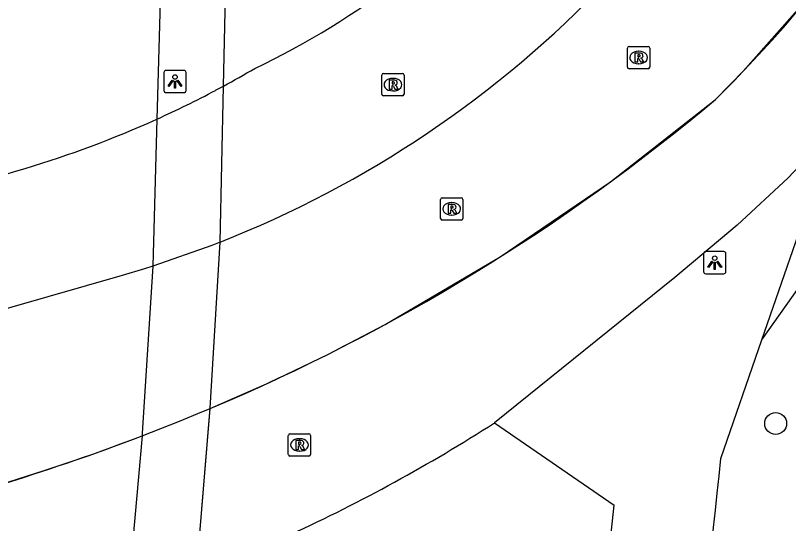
# Model space of a CAD drawing. Extents: x 155018 to 156648, y 383980 to 385733.
# Drawn here: x 156059.1 to 156093.8, y 384797.24 to 384820.03 of the extents above; entities that cross this region are included whole.
import ezdxf

# ---------------------------------------------------------------- set-up
doc = ezdxf.new("R2010")
doc.units = 0
for name, color, linetype in [('IMGEO_Boom', 7, 'Continuous'), ('IMGEO_Dek', 7, 'Continuous'), ('IMGEO_Groenvoorziening', 7, 'Continuous'), ('IMGEO_Lichtpunt', 7, 'Continuous'), ('IMGEO_Lijnafwatering', 7, 'Continuous'), ('IMGEO_OVBaan_gesloten', 7, 'Continuous'), ('IMGEO_Parkeervlak_open', 7, 'Continuous'), ('IMGEO_Rijbaan_lokaal_gesloten', 7, 'Continuous'), ('IMGEO_Rijbaan_regionaal_gesloten', 7, 'Continuous'), ('IMGEO_Rioolput', 7, 'Continuous'), ('IMGEO_Voetpad_gesloten', 7, 'Continuous')]:
    doc.layers.add(name, color=color, linetype=linetype)

msp = doc.modelspace()

# ---------------------------------------------------------------- linework, layer by layer
at = {"layer": 'IMGEO_Boom'}
msp.add_circle((156093.224, 384801.728), 0.489, dxfattribs=at)
at = {"layer": 'IMGEO_Dek'}
msp.add_lwpolyline([(156067.224, 384794.984), (156067.846, 384802.416), (156068.284, 384809.862), (156068.443, 384816.866), (156068.58, 384822.935), (156068.524, 384823.651), (156068.338, 384823.651), (156068.379, 384824.25), (156069.56, 384825.368), (156070.172, 384826.132), (156070.721, 384826.999), (156071.299, 384828.222), (156071.769, 384829.757), (156071.95, 384831.185), (156071.927, 384832.55), (156071.684, 384834), (156071.31, 384835.189), (156070.749, 384836.379), (156070.006, 384837.516), (156069.572, 384844.781), (156069.485, 384845.924), (156068.116, 384859.746), (156067.041, 384867.895)], dxfattribs=at)
at = {"layer": 'IMGEO_Groenvoorziening'}
for points in [[(156092.608, 384805.486), (156104.34, 384822.039), (156109.681, 384825.736), (156116.935, 384848.113), (156123.571, 384846.858), (156128.811, 384836.516), (156139.541, 384820.551), (156144.509, 384812.164), (156161.399, 384786.097), (156159.902, 384780.041), (156181.763, 384744.983), (156194.882, 384713.157), (156193.62, 384706.064), (156154.765, 384714.834), (156144.099, 384710.771), (156128.027, 384711.937), (156112.137, 384703.172), (156102.819, 384701.872), (156086.197, 384689.897), (156080.587, 384681.206), (156070.694, 384667.747), (156063.784, 384665.047)], [(156092.608, 384805.486), (156095.909, 384815)], [(156090.76, 384800.161), (156092.608, 384805.486)], [(156080.605, 384801.755), (156085.969, 384798.061)]]:
    msp.add_lwpolyline(points, dxfattribs=at)
for centre, radius, start, end in [((155750.952, 384833.65), 341.454, 350.18255, 354.37148), ((155764.34, 384831.717), 323.385, 347.63777, 354.02619)]:
    msp.add_arc(centre, radius, start, end, dxfattribs=at)
at = {"layer": 'IMGEO_Lichtpunt'}
for p, q in [((156065.762, 384817.472), (156065.762, 384816.665)), ((156065.762, 384817.472), (156065.762, 384816.665)), ((156066.664, 384817.567), (156065.856, 384817.567)), ((156066.664, 384817.567), (156065.856, 384817.567)), ((156066.758, 384816.665), (156066.758, 384817.472)), ((156066.758, 384816.665), (156066.758, 384817.472)), ((156065.856, 384816.571), (156066.664, 384816.571)), ((156065.856, 384816.571), (156066.664, 384816.571)), ((156089.991, 384809.346), (156089.991, 384808.539)), ((156089.991, 384809.346), (156089.991, 384808.539)), ((156090.893, 384809.441), (156090.085, 384809.441)), ((156090.893, 384809.441), (156090.085, 384809.441)), ((156090.987, 384808.539), (156090.987, 384809.346)), ((156090.987, 384808.539), (156090.987, 384809.346)), ((156090.085, 384808.445), (156090.893, 384808.445)), ((156090.085, 384808.445), (156090.893, 384808.445))]:
    msp.add_line(p, q, dxfattribs=at)
for points in [[(156066.136, 384817.136), (156066.175, 384817.108), (156065.987, 384816.846), (156065.949, 384816.873), (156066.136, 384817.136)], [(156066.238, 384817.088), (156066.285, 384817.088), (156066.285, 384816.766), (156066.238, 384816.766), (156066.238, 384817.088)], [(156066.348, 384817.108), (156066.386, 384817.135), (156066.573, 384816.873), (156066.534, 384816.845), (156066.348, 384817.108)], [(156090.365, 384809.01), (156090.404, 384808.982), (156090.216, 384808.72), (156090.178, 384808.747), (156090.365, 384809.01)], [(156090.467, 384808.962), (156090.514, 384808.962), (156090.514, 384808.64), (156090.467, 384808.64), (156090.467, 384808.962)], [(156090.577, 384808.982), (156090.615, 384809.009), (156090.802, 384808.747), (156090.763, 384808.719), (156090.577, 384808.982)]]:
    msp.add_lwpolyline(points, dxfattribs=at)
for centre in [(156066.261, 384817.27), (156090.49, 384809.144)]:
    msp.add_circle(centre, 0.0994, dxfattribs=at)
for centre, start, end in [((156065.856, 384817.472), 90, 180), ((156065.856, 384817.472), 90, 180), ((156066.664, 384817.472), 0, 90), ((156066.664, 384817.472), 0, 90), ((156065.856, 384816.665), 180, 270), ((156065.856, 384816.665), 180, 270), ((156066.664, 384816.665), 270, 0), ((156066.664, 384816.665), 270, 360), ((156090.085, 384809.346), 90, 180), ((156090.085, 384809.346), 90, 180), ((156090.893, 384809.346), 0, 90), ((156090.893, 384809.346), 0, 90), ((156090.085, 384808.539), 180, 270), ((156090.085, 384808.539), 180, 270), ((156090.893, 384808.539), 270, 0), ((156090.893, 384808.539), 270, 360)]:
    msp.add_arc(centre, 0.0946, start, end, dxfattribs=at)
at = {"layer": 'IMGEO_Lijnafwatering'}
for points in [[(156091.767, 384817.526), (156095.025, 384821.231), (156097.953, 384825.202), (156100.531, 384829.408), (156102.739, 384833.821)], [(156075.694, 384806.17), (156080.859, 384809.199), (156085.808, 384812.569), (156090.519, 384816.264), (156090.939, 384816.681), (156091.355, 384817.101), (156091.767, 384817.526)], [(156057.462, 384798.697), (156057.582, 384798.732), (156057.999, 384798.856), (156058.185, 384798.912), (156058.37, 384798.969), (156060.394, 384799.611), (156062.404, 384800.297), (156064.398, 384801.026), (156064.591, 384801.099), (156064.784, 384801.173), (156066.47, 384801.835), (156067.467, 384802.243), (156067.656, 384802.322), (156067.845, 384802.401), (156070.502, 384803.572), (156073.119, 384804.828), (156075.694, 384806.17)]]:
    msp.add_lwpolyline(points, dxfattribs=at)
at = {"layer": 'IMGEO_OVBaan_gesloten'}
msp.add_lwpolyline([(156065.37, 384836.246), (156065.633, 384822.788), (156065.644, 384822.251), (156065.453, 384815.385), (156065.269, 384808.785), (156064.795, 384801.295), (156064.784, 384801.173), (156064.132, 384793.82), (156064.096, 384793.461), (156063.458, 384787.739)], dxfattribs=at)
at = {"layer": 'IMGEO_Parkeervlak_open'}
for points in [[(156068.081, 384816.673), (156068.262, 384816.769), (156068.443, 384816.866)], [(156065.052, 384815.205), (156065.453, 384815.385)], [(156058.047, 384812.749), (156058.775, 384812.948), (156058.97, 384813.004), (156059.165, 384813.06)]]:
    msp.add_lwpolyline(points, dxfattribs=at)
for centre, radius, start, end in [((156052.77, 384853.04), 39.29, 295.7531, 318.3806), ((156045.626, 384859.085), 47.99, 298.3886, 300.3035), ((156046.513, 384857.355), 46.046, 294.2886, 297.9309), ((156045.936, 384858.519), 47.345, 286.2258, 293.8138)]:
    msp.add_arc(centre, radius, start, end, dxfattribs=at)
at = {"layer": 'IMGEO_Rijbaan_lokaal_gesloten'}
msp.add_lwpolyline([(156068.284, 384809.862), (156067.912, 384809.717), (156065.269, 384808.785), (156064.887, 384808.664), (156063.897, 384808.367), (156058.935, 384806.944), (156058.583, 384806.848), (156057.751, 384806.631), (156053.888, 384805.621), (156053.52, 384805.529)], dxfattribs=at)
msp.add_arc((156050.38, 384855.228), 48.771, 291.5376, 316.3298, dxfattribs=at)
at = {"layer": 'IMGEO_Rijbaan_regionaal_gesloten'}
for points in [[(156095.909, 384815), (156093.781, 384812.744), (156091.492, 384810.628), (156088.705, 384808.271), (156080.605, 384801.755)], [(156064.398, 384801.026), (156064.784, 384801.173), (156066.47, 384801.835), (156067.467, 384802.243), (156067.845, 384802.401)]]:
    msp.add_lwpolyline(points, dxfattribs=at)
for centre, radius, start, end in [((156050.236, 384857.333), 57.527, 314.44675, 343.71161), ((156033.348, 384884.298), 88.866, 292.84216, 310.0415), ((156039.616, 384865.855), 76.085, 294.74432, 302.59685), ((156029.525, 384893.36), 98.7, 286.99271, 290.69076)]:
    msp.add_arc(centre, radius, start, end, dxfattribs=at)
at = {"layer": 'IMGEO_Rioolput'}
for p, q in [((156086.573, 384817.718), (156086.573, 384818.57)), ((156086.648, 384818.644), (156087.5, 384818.644)), ((156087.574, 384818.57), (156087.574, 384817.718)), ((156087.061, 384818.424), (156087.086, 384818.424)), ((156087.084, 384817.864), (156087.059, 384817.864)), ((156075.62, 384817.428), (156076.472, 384817.428)), ((156087.5, 384817.644), (156086.648, 384817.644)), ((156075.545, 384816.502), (156075.545, 384817.354)), ((156076.033, 384817.208), (156076.058, 384817.208)), ((156076.546, 384817.354), (156076.546, 384816.502)), ((156076.472, 384816.428), (156075.62, 384816.428)), ((156076.056, 384816.648), (156076.031, 384816.648)), ((156078.181, 384810.93), (156078.181, 384811.782)), ((156078.256, 384811.856), (156079.108, 384811.856)), ((156078.669, 384811.636), (156078.694, 384811.636)), ((156079.182, 384811.782), (156079.182, 384810.93)), ((156079.108, 384810.856), (156078.256, 384810.856)), ((156078.692, 384811.076), (156078.667, 384811.076)), ((156071.349, 384800.34), (156071.349, 384801.192)), ((156071.424, 384801.266), (156072.276, 384801.266)), ((156072.35, 384801.192), (156072.35, 384800.34)), ((156071.837, 384801.046), (156071.862, 384801.046)), ((156071.86, 384800.486), (156071.835, 384800.486)), ((156072.276, 384800.266), (156071.424, 384800.266))]:
    msp.add_line(p, q, dxfattribs=at)
for points in [[(156086.573, 384817.718), (156086.573, 384818.57)], [(156086.648, 384818.644), (156087.5, 384818.644)], [(156087.574, 384818.57), (156087.574, 384817.718)], [(156087.162, 384818.342), (156086.91, 384818.344), (156086.91, 384817.944)], [(156087.088, 384818.263), (156087.034, 384818.263), (156087.034, 384818.182)], [(156087.034, 384818.182), (156087.086, 384818.182)], [(156086.91, 384817.944), (156087.034, 384817.944), (156087.034, 384818.106), (156087.045, 384818.106)], [(156087.092, 384818.077), (156087.163, 384817.944), (156087.303, 384817.944), (156087.238, 384818.07)], [(156075.62, 384817.428), (156076.472, 384817.428)], [(156087.5, 384817.644), (156086.648, 384817.644)], [(156075.545, 384816.502), (156075.545, 384817.354)], [(156076.134, 384817.126), (156075.882, 384817.128), (156075.882, 384816.728)], [(156076.546, 384817.354), (156076.546, 384816.502)], [(156075.882, 384816.728), (156076.006, 384816.728), (156076.006, 384816.89), (156076.017, 384816.89)], [(156076.06, 384817.047), (156076.006, 384817.047), (156076.006, 384816.966)], [(156076.006, 384816.966), (156076.058, 384816.966)], [(156076.064, 384816.861), (156076.135, 384816.728), (156076.275, 384816.728), (156076.21, 384816.854)], [(156076.472, 384816.428), (156075.62, 384816.428)], [(156078.181, 384810.93), (156078.181, 384811.782)], [(156078.256, 384811.856), (156079.108, 384811.856)], [(156078.77, 384811.554), (156078.518, 384811.556), (156078.518, 384811.156)], [(156079.182, 384811.782), (156079.182, 384810.93)], [(156078.518, 384811.156), (156078.642, 384811.156), (156078.642, 384811.318), (156078.653, 384811.318)], [(156078.696, 384811.475), (156078.642, 384811.475), (156078.642, 384811.394)], [(156078.642, 384811.394), (156078.694, 384811.394)], [(156078.7, 384811.289), (156078.771, 384811.156), (156078.911, 384811.156), (156078.846, 384811.282)], [(156079.108, 384810.856), (156078.256, 384810.856)], [(156071.349, 384800.34), (156071.349, 384801.192)], [(156071.424, 384801.266), (156072.276, 384801.266)], [(156072.35, 384801.192), (156072.35, 384800.34)], [(156071.938, 384800.964), (156071.686, 384800.966), (156071.686, 384800.566)], [(156071.864, 384800.885), (156071.81, 384800.885), (156071.81, 384800.804)], [(156071.81, 384800.804), (156071.862, 384800.804)], [(156071.686, 384800.566), (156071.81, 384800.566), (156071.81, 384800.728), (156071.821, 384800.728)], [(156071.868, 384800.699), (156071.939, 384800.566), (156072.079, 384800.566), (156072.014, 384800.692)], [(156072.276, 384800.266), (156071.424, 384800.266)]]:
    msp.add_lwpolyline(points, dxfattribs=at)
for centre, radius, start, end in [((156086.65, 384818.568), 0.0765, 91.552, 178.448), ((156086.65, 384818.568), 0.0765, 91.552, 178.448), ((156087.498, 384818.568), 0.0765, 1.552, 88.448), ((156087.498, 384818.568), 0.0765, 1.552, 88.448), ((156087.07, 384818.371), 0.19, 274.7715, 282.9687), ((156087.094, 384818.167), 0.0964, 77.0061, 93.1865), ((156087.108, 384818.224), 0.0378, 276.6634, 79.6772), ((156087.161, 384818.232), 0.109, 350.3612, 89.416), ((156087.159, 384818.232), 0.112, 277.5842, 350.9817), ((156087.044, 384818.053), 0.0533, 26.0293, 88.6989), ((156087.143, 384818.017), 0.108, 29.5134, 73.7905), ((156075.622, 384817.352), 0.0765, 91.552, 178.448), ((156075.622, 384817.352), 0.0765, 91.552, 178.448), ((156076.47, 384817.352), 0.0765, 1.552, 88.448), ((156076.47, 384817.352), 0.0765, 1.552, 88.448), ((156086.65, 384817.72), 0.0765, 181.552, 268.448), ((156086.65, 384817.72), 0.0765, 181.552, 268.448), ((156087.498, 384817.72), 0.0765, 271.552, 358.448), ((156087.498, 384817.72), 0.0765, 271.552, 358.448), ((156076.133, 384817.016), 0.109, 350.3612, 89.416), ((156076.016, 384816.837), 0.0533, 26.0293, 88.6989), ((156076.042, 384817.155), 0.19, 274.7715, 282.9687), ((156076.066, 384816.951), 0.0964, 77.0061, 93.1865), ((156076.08, 384817.008), 0.0378, 276.6634, 79.6772), ((156076.131, 384817.016), 0.112, 277.5842, 350.9817), ((156076.115, 384816.801), 0.108, 29.5134, 73.7905), ((156075.622, 384816.504), 0.0765, 181.552, 268.448), ((156075.622, 384816.504), 0.0765, 181.552, 268.448), ((156076.47, 384816.504), 0.0765, 271.552, 358.448), ((156076.47, 384816.504), 0.0765, 271.552, 358.448), ((156078.258, 384811.78), 0.0765, 91.552, 178.448), ((156078.258, 384811.78), 0.0765, 91.552, 178.448), ((156078.769, 384811.444), 0.109, 350.3612, 89.416), ((156079.106, 384811.78), 0.0765, 1.552, 88.448), ((156079.106, 384811.78), 0.0765, 1.552, 88.448), ((156078.652, 384811.265), 0.0533, 26.0293, 88.6989), ((156078.678, 384811.583), 0.19, 274.7715, 282.9687), ((156078.702, 384811.379), 0.0964, 77.0061, 93.1865), ((156078.716, 384811.436), 0.0378, 276.6634, 79.6772), ((156078.767, 384811.444), 0.112, 277.5842, 350.9817), ((156078.751, 384811.229), 0.108, 29.5134, 73.7905), ((156078.258, 384810.932), 0.0765, 181.552, 268.448), ((156078.258, 384810.932), 0.0765, 181.552, 268.448), ((156079.106, 384810.932), 0.0765, 271.552, 358.448), ((156079.106, 384810.932), 0.0765, 271.552, 358.448), ((156071.426, 384801.19), 0.0765, 91.552, 178.448), ((156071.426, 384801.19), 0.0765, 91.552, 178.448), ((156072.274, 384801.19), 0.0765, 1.552, 88.448), ((156072.274, 384801.19), 0.0765, 1.552, 88.448), ((156071.846, 384800.993), 0.19, 274.7715, 282.9687), ((156071.87, 384800.789), 0.0964, 77.0061, 93.1865), ((156071.884, 384800.846), 0.0378, 276.6634, 79.6772), ((156071.937, 384800.854), 0.109, 350.3612, 89.416), ((156071.935, 384800.854), 0.112, 277.5842, 350.9817), ((156071.82, 384800.675), 0.0533, 26.0293, 88.6989), ((156071.919, 384800.639), 0.108, 29.5134, 73.7905), ((156071.426, 384800.342), 0.0765, 181.552, 268.448), ((156071.426, 384800.342), 0.0765, 181.552, 268.448), ((156072.274, 384800.342), 0.0765, 271.552, 358.448), ((156072.274, 384800.342), 0.0765, 271.552, 358.448)]:
    msp.add_arc(centre, radius, start, end, dxfattribs=at)
for centre, major_axis, ratio, start_param, end_param in [((156087.06, 384818.144), (-0.387, 0.002), 0.722429, 4.712389, 7.853982), ((156087.085, 384818.144), (-0.39, 0.002), 0.717154, 1.570796, 4.712389), ((156076.032, 384816.928), (-0.387, 0.002), 0.722429, 4.712389, 7.853982), ((156076.057, 384816.928), (-0.39, 0.002), 0.717154, 1.570796, 4.712389), ((156078.668, 384811.356), (-0.387, 0.002), 0.722429, 4.712389, 7.853982), ((156078.693, 384811.356), (-0.39, 0.002), 0.717154, 1.570796, 4.712389), ((156071.836, 384800.766), (-0.387, 0.002), 0.722429, 4.712389, 7.853982), ((156071.861, 384800.766), (-0.39, 0.002), 0.717154, 1.570796, 4.712389)]:
    msp.add_ellipse(centre, major_axis=major_axis, ratio=ratio, start_param=start_param, end_param=end_param, dxfattribs=at)
at = {"layer": 'IMGEO_Voetpad_gesloten'}
msp.add_lwpolyline([(156067.224, 384794.984), (156067.845, 384802.401), (156067.846, 384802.416), (156068.284, 384809.862), (156068.443, 384816.866), (156068.58, 384822.935), (156068.524, 384823.651), (156068.338, 384823.651), (156068.379, 384824.25), (156069.56, 384825.368), (156070.172, 384826.132), (156070.721, 384826.999), (156071.299, 384828.222), (156071.769, 384829.757), (156071.95, 384831.185), (156071.927, 384832.55), (156071.684, 384834), (156071.31, 384835.189), (156070.749, 384836.379), (156070.006, 384837.516), (156069.572, 384844.781), (156069.485, 384845.924), (156068.116, 384859.746), (156067.041, 384867.895)], dxfattribs=at)

doc.saveas('drawing.dxf')
